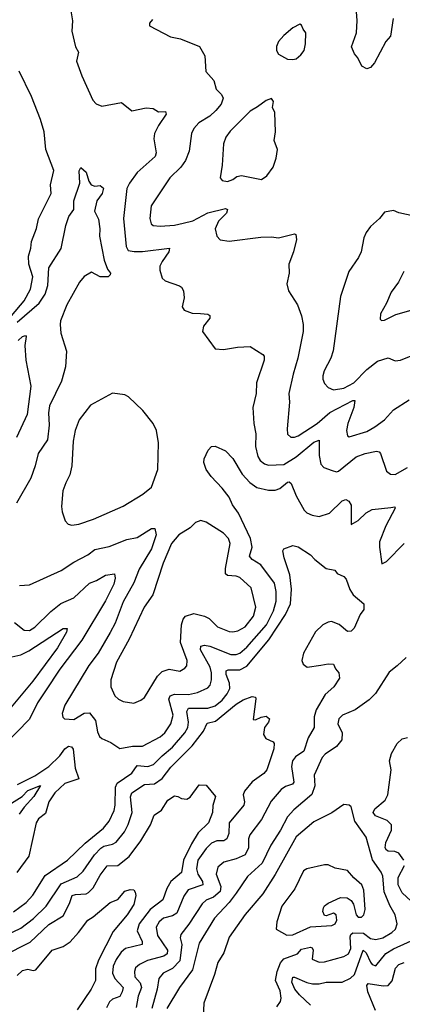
# Model space of a CAD drawing. Extents: x 1550320 to 1685906, y 509093 to 640511.
# Tile 409 of 532: x 1661539 to 1663705, y 570029 to 575599. Entities that reach past the tile are written whole.
import ezdxf

# ---------------------------------------------------------------- set-up
doc = ezdxf.new("R2010")
doc.units = 0

msp = doc.modelspace()

# ---------------------------------------------------------------- linework, layer by layer
at = {"layer": '0CON20XD'}
for points in [[(1661820, 575705), (1661838.3, 575591.7), (1661834.1, 575534.1), (1661855.8, 575445), (1661871.4, 575415), (1661861.9, 575365), (1661890.5, 575280.5), (1661952.9, 575142.9), (1661972.6, 575122.6), (1662005, 575110.5), (1662115, 575130), (1662175, 575083.3), (1662255, 575100.8), (1662295, 575096.2), (1662325, 575076.7), (1662365, 575078.8), (1662368.6, 575065), (1662325, 575000.8), (1662302.2, 574955), (1662299.4, 574925), (1662311.4, 574845), (1662307.1, 574825), (1662205, 574733.5), (1662160.9, 574675), (1662145.9, 574644.1), (1662127.7, 574475), (1662141.2, 574315), (1662154.1, 574294.1), (1662187.9, 574287.9), (1662235, 574287.5), (1662387.1, 574307.1), (1662384.3, 574285), (1662345, 574231.4), (1662333.1, 574205), (1662332.5, 574182.5), (1662345, 574136.7), (1662362.1, 574122.1), (1662444.3, 574094.3), (1662456.2, 574085), (1662466.2, 574065), (1662471.2, 574025), (1662459.2, 573975), (1662471.2, 573955), (1662515, 573938), (1662563.3, 573936.7), (1662605, 573933.8), (1662615.7, 573925.7), (1662615, 573910), (1662580, 573865), (1662574.2, 573835), (1662646.4, 573736.4), (1662693.6, 573733.6), (1662772.7, 573747.3), (1662845, 573750.8), (1662915.6, 573705.6), (1662922.5, 573695), (1662922.7, 573672.7), (1662880.4, 573545), (1662878.8, 573485), (1662860, 573405), (1662864.6, 573315), (1662876, 573256), (1662873.8, 573185), (1662887.1, 573127.1), (1662901.1, 573105), (1662925, 573086.5), (1662948.5, 573078.5), (1663035, 573082), (1663105, 573126.1), (1663205, 573210), (1663235, 573220), (1663234, 573134), (1663243.5, 573085), (1663262, 573065), (1663308.6, 573048.6), (1663332.2, 573042.2), (1663345, 573045.6), (1663445, 573125.3), (1663495, 573145.9), (1663558.4, 573158.4), (1663573.8, 573155), (1663581.9, 573145), (1663615.7, 573045.7), (1663637.5, 573027.5), (1663665, 573025.6), (1663735, 573065.3)], [(1663653.8, 575605), (1663638, 575505), (1663612.2, 575475), (1663548, 575355), (1663525, 575328.8), (1663505, 575320), (1663476.7, 575335), (1663453.6, 575383.6), (1663434, 575405), (1663418, 575445), (1663445.4, 575524.6), (1663449.3, 575595), (1663438.4, 575745)], [(1662290.7, 575599.3), (1662275, 575580), (1662273.9, 575563.9), (1662392.7, 575502.7), (1662450.5, 575490.5), (1662556.9, 575446.9), (1662588, 575395), (1662592.5, 575305), (1662639.2, 575255), (1662652.5, 575205), (1662681.1, 575175), (1662690.4, 575155), (1662679.2, 575120.9), (1662649.5, 575085), (1662616.2, 575053.8), (1662554.4, 575015), (1662526, 574984), (1662512.9, 574955), (1662497.9, 574855), (1662478, 574802), (1662451.5, 574765), (1662390, 574705), (1662284.5, 574545), (1662276.4, 574475), (1662283.1, 574445), (1662294.6, 574434.6), (1662335, 574431.2), (1662415, 574436.9), (1662465, 574448.4), (1662519.9, 574460.1), (1662605, 574507.1), (1662705, 574531.4), (1662716, 574525), (1662710.8, 574505), (1662665, 574459.2), (1662646.4, 574415), (1662654.7, 574374.7), (1662675, 574353.3), (1662725, 574345.6), (1662905, 574368), (1662965, 574371.2), (1663004.3, 574364.3), (1663095, 574387.5), (1663103, 574383), (1663106, 574355), (1663090, 574285), (1663063.1, 574215), (1663065.6, 574164.4), (1663052.5, 574105), (1663060.8, 574065), (1663112, 573985), (1663134.4, 573924.4), (1663144.4, 573875), (1663144.5, 573835), (1663113.6, 573685), (1663086.7, 573593.3), (1663063.6, 573485), (1663066.2, 573435), (1663054.4, 573284.4), (1663055.8, 573255), (1663075, 573237.1), (1663095, 573236.7), (1663115, 573244.5), (1663223.8, 573315), (1663295, 573376.1), (1663425, 573444.3), (1663435.8, 573445), (1663430.8, 573405), (1663397.3, 573315), (1663389.5, 573275), (1663394.3, 573245), (1663405, 573238.6), (1663505, 573270), (1663550.6, 573295), (1663603.8, 573336.2), (1663655, 573392), (1663745, 573449.3)], [(1663085, 575373.1), (1663105, 575378), (1663130.3, 575399.7), (1663148.8, 575425), (1663157.7, 575462.3), (1663160, 575525), (1663143.3, 575545), (1663135, 575567.5), (1663125, 575572.5), (1663085, 575552), (1663035, 575508.6), (1663004.3, 575475), (1662992.8, 575447.2), (1662993.6, 575425), (1663004.1, 575404.1), (1663055, 575374.7), (1663085, 575373.1)], [(1661306.6, 573705), (1661565, 574009.4), (1661600, 574075), (1661613.4, 574145), (1661590.4, 574215), (1661589.6, 574260.4), (1661603.2, 574306.8), (1661606.4, 574345), (1661635, 574417.5), (1661646.8, 574473.2), (1661716.9, 574615), (1661714.4, 574665), (1661732.7, 574745), (1661688.2, 574865), (1661678.2, 574965), (1661657.5, 575035), (1661606.5, 575165), (1661536.8, 575306.8)], [(1662715, 574684), (1662745, 574694.2), (1662768.1, 574711.9), (1662795, 574716.9), (1662907.5, 574695), (1662939.2, 574715), (1662974.6, 574765.4), (1662990.6, 574815), (1662998.1, 574865), (1662980.8, 574915), (1662987.5, 574965), (1662983, 575073), (1662971.2, 575101.2), (1662976.2, 575136.2), (1662965, 575152.5), (1662935, 575142.5), (1662886.2, 575105), (1662845, 575082.2), (1662731.3, 574968.7), (1662705.5, 574935), (1662693.3, 574896.7), (1662686, 574775), (1662674, 574705), (1662685, 574690), (1662715, 574684)], [(1661525, 573887), (1661649.4, 573995), (1661683.7, 574046.3), (1661698.8, 574095), (1661705.2, 574194.8), (1661774.1, 574305), (1661800, 574435), (1661817.6, 574485), (1661846.7, 574525), (1661845.4, 574575), (1661880, 574675), (1661876.1, 574743.9), (1661885, 574763.3), (1661915, 574736.7), (1661931.2, 574685), (1661944.5, 574664.5), (1661965, 574658), (1661995, 574661.2), (1662013.8, 574645), (1662007.1, 574615), (1661975.8, 574575), (1661963.8, 574515), (1661985, 574470), (1661992.5, 574415), (1661990.8, 574375), (1662018, 574238), (1662037.1, 574187.1), (1662053.3, 574165), (1662052.5, 574155), (1662040, 574145), (1661995.8, 574144.2), (1661945, 574170), (1661905, 574146.2), (1661878.1, 574115), (1661806.5, 573985), (1661771.2, 573895), (1661767.7, 573875), (1661773.1, 573825), (1661803.7, 573723.7), (1661799.5, 573635), (1661776.6, 573555), (1661708.4, 573415), (1661702, 573375), (1661706.2, 573305), (1661697.4, 573222.6), (1661644.5, 573145), (1661627.9, 573075), (1661602.1, 573005), (1661521.4, 572865)], [(1663815, 574478), (1663685, 574506.2), (1663655, 574518.8), (1663605, 574510), (1663576.6, 574473.4), (1663525, 574428.6), (1663500.9, 574395), (1663487.8, 574365), (1663472.5, 574285), (1663457.3, 574252.7), (1663402.9, 574175), (1663355, 574032.5), (1663313.3, 573725), (1663300.5, 573685), (1663263.4, 573613.4), (1663254.6, 573585), (1663255.6, 573565), (1663265, 573541.2), (1663285, 573518), (1663315.6, 573505.6)], [(1663714.2, 574175), (1663684.3, 574115), (1663641.7, 574058.3), (1663615.6, 573994.4), (1663582, 573935), (1663580, 573905), (1663587, 573897)], [(1663587, 573897), (1663605, 573900), (1663669.5, 573930.5), (1663755, 573956.2)], [(1661530, 573785), (1661555, 573807.3), (1661571.7, 573811.7), (1661576.4, 573806.4), (1661568.6, 573755), (1661573.6, 573673.6), (1661601.9, 573525), (1661581.7, 573365), (1661521.7, 573235)], [(1663315.6, 573505.6), (1663375, 573513.6), (1663430.4, 573545), (1663505, 573619.3), (1663565, 573666.7), (1663625, 573686.5), (1663665, 573668.6), (1663695, 573672.5), (1663775, 573705.4)], [(1661835, 572739.2), (1661875, 572744.4), (1661957.3, 572772.7), (1662125, 572847.8), (1662236.2, 572915), (1662285.8, 572954.2), (1662321.4, 573055), (1662325.4, 573204.6), (1662314.6, 573274.6), (1662295.4, 573315.4), (1662237.4, 573387.4), (1662155, 573465.8), (1662135, 573477.1), (1662065, 573486.2), (1661940.8, 573419.2), (1661876.5, 573335), (1661853.5, 573275), (1661841.8, 573215), (1661834.6, 573075), (1661823.3, 573025), (1661801.5, 572978.5), (1661784.3, 572934.3), (1661775.7, 572845), (1661780, 572815), (1661796.2, 572765), (1661813.3, 572745), (1661835, 572739.2)], [(1661538, 572398), (1661595, 572402.1), (1661775, 572483.1), (1661845, 572529.6), (1661925, 572571.1), (1661965, 572602.1), (1662045, 572619.6), (1662145, 572659.1), (1662205, 572670.4), (1662285, 572721.1), (1662305, 572721.2), (1662312.1, 572685), (1662285.5, 572605.5), (1662215, 572491.1), (1662186, 572414), (1662124.8, 572305.2), (1662080.4, 572185), (1662051.7, 572131.7), (1661984.1, 572015.9), (1661930.4, 571945), (1661795, 571721.2), (1661780, 571675), (1661784.1, 571654.1), (1661792.5, 571645), (1661845, 571640), (1661904, 571676), (1661935, 571677.3), (1661969.4, 571635), (1661979.9, 571569.9), (1661991.5, 571545), (1662005, 571532.2), (1662055, 571510), (1662105.5, 571475.5), (1662178.9, 571488.9), (1662235, 571490), (1662335, 571542.5), (1662361.1, 571565), (1662395.9, 571615), (1662408.3, 571665), (1662384.2, 571755), (1662390.3, 571775), (1662415, 571783), (1662495, 571782.7), (1662546.6, 571793.4), (1662605, 571820), (1662616.7, 571835), (1662625.3, 571865), (1662624.8, 571905), (1662616.7, 571936.7), (1662563.5, 572035), (1662564.7, 572055.3), (1662585, 572060.3), (1662615, 572055.8), (1662735, 572007.3), (1662765, 572007.5), (1662785, 572016.5), (1662825, 572049.3), (1662936.7, 572175), (1662975.8, 572254.2), (1662991, 572309), (1662991.4, 572365), (1662980.9, 572410.9), (1662904.7, 572514.7), (1662856.2, 572546.2), (1662839.5, 572565), (1662856, 572615), (1662845.3, 572665), (1662778, 572808), (1662743.6, 572855), (1662725, 572898.6), (1662685, 572949.2), (1662622.9, 573015), (1662595.8, 573055), (1662582, 573095), (1662584, 573115), (1662605.9, 573164.1), (1662625, 573183.8), (1662645, 573186.2), (1662705, 573160), (1662745, 573116.2), (1662799, 573029), (1662841.7, 572981.7), (1662881.8, 572951.8), (1662947, 572937), (1662985, 572937.2), (1663012.6, 572947.4), (1663055, 572982.5), (1663065, 572984.3), (1663075.6, 572975), (1663104.4, 572905), (1663149.1, 572825), (1663165, 572810), (1663195, 572795.6), (1663235, 572788.5), (1663293.1, 572806.9), (1663365, 572878.1), (1663385.6, 572885.6), (1663402.5, 572875), (1663415, 572852.5), (1663415, 572744.2), (1663455, 572766.4), (1663500.7, 572809.3), (1663535, 572828.9), (1663641.2, 572838.8), (1663663.8, 572843.8), (1663665.4, 572835), (1663612.3, 572735), (1663577.1, 572645), (1663575.8, 572615), (1663590, 572520), (1663615, 572534.5), (1663715, 572636.4)], [(1662185, 571733.1), (1662225, 571749.4), (1662245.3, 571764.7), (1662319.2, 571885), (1662345, 571912.7), (1662385, 571924.4), (1662445, 571914.4), (1662475, 571930), (1662486, 571944), (1662487.7, 571975), (1662449, 572075), (1662454.7, 572175), (1662465, 572208.6), (1662478.9, 572225), (1662525, 572239.1), (1662585.8, 572225.8), (1662612.4, 572212.4), (1662660, 572165), (1662725, 572138.2), (1662745, 572136.9), (1662775, 572142), (1662815, 572164), (1662862.3, 572225), (1662875.4, 572275.4), (1662850, 572385), (1662785, 572443.8), (1662765, 572451.1), (1662715, 572454.6), (1662704.6, 572465), (1662704, 572494), (1662730.5, 572635), (1662720.6, 572665), (1662694, 572695), (1662595, 572755.8), (1662563.9, 572766.1), (1662535, 572753.8), (1662503.8, 572725), (1662440.6, 572685), (1662399.1, 572635), (1662351.1, 572525), (1662293.8, 572346.2), (1662244.7, 572275), (1662160, 572095), (1662087.9, 571965), (1662054.6, 571865), (1662054.4, 571825), (1662077.5, 571775), (1662098.8, 571755), (1662125, 571742.5), (1662185, 571733.1)], [(1661505, 570552.3), (1661576.4, 570605), (1661614.1, 570645.9), (1661682.9, 570757.1), (1661809.5, 570845), (1661909.2, 570940.8), (1662013.6, 571026.4), (1662046.6, 571065), (1662074.7, 571125), (1662080.8, 571155), (1662082, 571258), (1662090.5, 571279.5), (1662173.9, 571336.1), (1662205, 571379.5), (1662265, 571374.8), (1662297.7, 571385), (1662345, 571435.8), (1662405, 571484.7), (1662474.7, 571565), (1662491.6, 571595), (1662495.7, 571625), (1662484.8, 571685.2), (1662495, 571704.7), (1662605, 571704.4), (1662645, 571718.1), (1662685, 571749.5), (1662714.8, 571785), (1662728.1, 571815), (1662726.6, 571845), (1662708.6, 571895), (1662707.5, 571915), (1662719.4, 571920.6), (1662785, 571921.5), (1662825, 571941.6), (1662949.7, 572090.3), (1663045, 572233.6), (1663072.2, 572295), (1663077.7, 572377.7), (1663068, 572458), (1663035.6, 572555), (1663028.8, 572595), (1663035, 572606.2), (1663085, 572624.2), (1663115, 572618), (1663185, 572572.5), (1663210, 572545), (1663275, 572493.8), (1663322.5, 572485), (1663336.4, 572466.4), (1663375, 572448.8), (1663387.5, 572435), (1663408.1, 572375), (1663427.5, 572345), (1663488.1, 572295), (1663486.7, 572263.3), (1663467.5, 572235), (1663433.6, 572156.4), (1663415, 572140), (1663395, 572138), (1663348.1, 572178.1), (1663305, 572193.9), (1663285, 572190.7), (1663255.5, 572175), (1663214.5, 572135.5), (1663145.3, 572015), (1663136.2, 571975), (1663143.9, 571953.9), (1663166.7, 571936.7), (1663245, 571948.2), (1663285.6, 571955.6), (1663315, 571953.3), (1663326.4, 571926.4), (1663345.8, 571905), (1663349.4, 571875), (1663318.6, 571825), (1663268.8, 571781.2), (1663217.5, 571695), (1663205.8, 571655), (1663206.9, 571595), (1663172.9, 571537.1), (1663148.5, 571461.5), (1663101.3, 571428.7), (1663083.5, 571406.5), (1663078.6, 571375), (1663091.5, 571285), (1663082.9, 571275), (1663045, 571262.3), (1663019.4, 571245), (1662962.2, 571177.8), (1662908.7, 571075), (1662842.3, 570987.7), (1662835.3, 570965), (1662834.7, 570915), (1662815, 570875.5), (1662765, 570852.4), (1662695, 570832.7), (1662660.5, 570805), (1662651.1, 570765), (1662678.6, 570695), (1662675, 570667.9), (1662636.2, 570635), (1662595, 570618.1), (1662572.1, 570597.9), (1662496.7, 570483.3), (1662450.8, 570425), (1662447.7, 570405), (1662456.8, 570366.8), (1662445.2, 570275), (1662405, 570231.7), (1662350.9, 570205), (1662326.7, 570175), (1662318.4, 570115), (1662287, 570005)], [(1661509.8, 572189.8), (1661565.6, 572145.6), (1661595, 572144.4), (1661625, 572161.9), (1661715, 572251.2), (1661772.6, 572297.4), (1661845, 572327.9), (1661935, 572411.2), (1661975, 572426.4), (1662025, 572457.5), (1662076.2, 572465), (1662079.2, 572439.2), (1662071.4, 572405), (1662025, 572312.5), (1661891.7, 572088.3), (1661766.7, 571925), (1661685, 571802.1), (1661640.4, 571735), (1661595, 571642.7), (1661452.6, 571497.4)], [(1661495, 571994.2), (1661545, 572006.2), (1661591.9, 572028.1), (1661785, 572154.3), (1661807.5, 572155), (1661804.4, 572135), (1661753.5, 572045), (1661612.9, 571857.1), (1661472.1, 571687.9)], [(1663728, 571992), (1663676.4, 571943.6), (1663631.4, 571908.6), (1663552.9, 571787.1), (1663517.8, 571752.2), (1663438.8, 571695), (1663366, 571665), (1663346.9, 571645), (1663341.1, 571615), (1663365.6, 571565), (1663363.7, 571526.3), (1663333.1, 571486.9), (1663267.8, 571445), (1663251.1, 571425), (1663205.4, 571325), (1663210.3, 571265), (1663193.8, 571216.2), (1663090.3, 571129.7), (1663055, 571089.1), (1663016.5, 571015), (1662961.2, 570928.8), (1662912.5, 570827.5), (1662828.3, 570751.7), (1662765, 570657.5), (1662724.8, 570605.2), (1662642.8, 570517.2), (1662555.4, 570375), (1662517.4, 570225), (1662443.5, 570125), (1662371.9, 570005)], [(1661455, 570417.4), (1661545, 570459.2), (1661617.1, 570515), (1661688.8, 570585), (1661775, 570710.2), (1661865, 570750.8), (1661898.1, 570781.9), (1661962.8, 570875), (1661998.2, 570911.8), (1662015, 570923.1), (1662065, 570934.7), (1662085, 570946.6), (1662132.2, 571005), (1662153.5, 571046.5), (1662175.6, 571114.4), (1662166.6, 571203.4), (1662174.6, 571225), (1662245, 571273.6), (1662303.4, 571276.6), (1662345, 571307.6), (1662395, 571370), (1662515, 571492.2), (1662579.4, 571575), (1662600.3, 571619.7), (1662648.2, 571631.8), (1662765, 571726.5), (1662805, 571750.8), (1662855, 571770), (1662875, 571766.7), (1662876.8, 571756.8), (1662861.2, 571641.2), (1662875, 571638.8), (1662905.7, 571654.3), (1662935, 571659.2), (1662953.8, 571645), (1662947.5, 571625), (1662925.4, 571594.6), (1662920.4, 571555), (1662932.7, 571532.7), (1662973.8, 571515), (1662980.8, 571505), (1662977.8, 571475), (1662938.9, 571355), (1662922.2, 571335), (1662855, 571287.3), (1662811.4, 571235), (1662804.1, 571215), (1662811.2, 571175), (1662808.7, 571155), (1662725, 571055.7), (1662723.6, 570995), (1662712.5, 570965), (1662695.7, 570954.3), (1662655, 570953.6), (1662625, 570941.1), (1662595, 570910.4), (1662547.4, 570845), (1662539.4, 570795), (1662548.1, 570765), (1662574.3, 570725), (1662575.4, 570705), (1662493.7, 570676.3), (1662468.3, 570641.7), (1662429.1, 570545), (1662405, 570529), (1662354.1, 570515.9), (1662328, 570495), (1662312.6, 570465), (1662319.4, 570419.4), (1662375.5, 570335.5), (1662374.1, 570315), (1662355, 570301.1), (1662262.1, 570277.9), (1662218.1, 570255), (1662195.5, 570235), (1662189.2, 570215), (1662192, 570185), (1662220.6, 570150.6), (1662229.8, 570125), (1662210, 570075), (1662198.6, 570011.4)], [(1663714.6, 570845), (1663685.2, 570885.2), (1663663.8, 570893.8), (1663625, 570896.5), (1663615, 570901.5), (1663609, 570915), (1663611.7, 570945), (1663644.7, 571015), (1663644.6, 571045), (1663619.3, 571069.3), (1663552.7, 571095), (1663539.7, 571115), (1663550.3, 571135), (1663608.6, 571185), (1663624.2, 571215), (1663642.1, 571355), (1663633.1, 571406.9), (1663645, 571448), (1663675.3, 571504.7), (1663705, 571530.4), (1663735, 571538)], [(1661527.4, 571272.6), (1661625, 571321.1), (1661704.7, 571375), (1661765.8, 571434.2), (1661795, 571475.3), (1661815, 571489.7), (1661833.1, 571485), (1661842, 571472), (1661853.5, 571365), (1661873.3, 571305), (1661795, 571277.6), (1661738.4, 571225), (1661704.7, 571175), (1661685, 571109.4), (1661645, 571078.1), (1661631.8, 571055), (1661591.8, 570868.2), (1661522.9, 570775)], [(1661425, 571126.2), (1661553.1, 571205), (1661585, 571238.1), (1661657.6, 571267.6), (1661620.3, 571205), (1661564.6, 571145.4), (1661536.2, 571105)], [(1661445, 570304.1), (1661598.5, 570381.5), (1661705, 570480.6), (1661785, 570530), (1661821, 570599), (1661835.8, 570644.2), (1661855, 570650.8), (1661915, 570653.5), (1661929, 570661), (1661955, 570687.5), (1661995, 570760.5), (1662035, 570812.7), (1662095.2, 570814.8), (1662158.2, 570865), (1662225.9, 570955), (1662279.1, 571045), (1662300.8, 571099.2), (1662342, 571128), (1662377.5, 571185), (1662415, 571208.1), (1662435, 571205.8), (1662456, 571194), (1662485, 571189.5), (1662505, 571201.8), (1662555, 571271.4), (1662595, 571268.8), (1662646.9, 571205), (1662633.3, 571153.3), (1662631.5, 571115), (1662607.5, 571055), (1662549.8, 571000.2), (1662512.4, 570937.6), (1662466.2, 570845), (1662454.6, 570775), (1662395, 570723.6), (1662372.4, 570685), (1662349, 570621), (1662278, 570565), (1662216, 570485), (1662205.2, 570445), (1662232, 570385), (1662232.3, 570367.7), (1662139.1, 570345), (1662113.5, 570325), (1662085, 570283.5), (1662068.3, 570245), (1662065.3, 570205), (1662078.6, 570175), (1662125.2, 570125.2), (1662119.8, 570100.2), (1662106.1, 570073.9), (1662065, 570058), (1662047, 570043), (1662030.8, 570009.2)], [(1662995, 570014.5), (1663015.3, 570044.7), (1663019.2, 570065), (1663014, 570105), (1662988.1, 570165), (1662997.2, 570215), (1663015.1, 570264.8), (1663035, 570286.5), (1663112.2, 570315), (1663135, 570342.1), (1663185, 570351.8), (1663195, 570348.5), (1663201.3, 570335), (1663195.6, 570285), (1663235, 570267.5), (1663265, 570269.2), (1663375, 570299.7), (1663400.4, 570315), (1663413.7, 570345), (1663409.8, 570410.2), (1663414.8, 570425.2), (1663425, 570432.8), (1663485, 570431.2), (1663525, 570401.4), (1663555, 570395.8), (1663595, 570405.9), (1663646.5, 570435), (1663666.2, 570455), (1663675.4, 570485.4), (1663664.6, 570535), (1663635, 570587.8), (1663602.4, 570665), (1663594.7, 570755), (1663585, 570777.8), (1663536.1, 570846.1), (1663500, 570975), (1663436.8, 571065), (1663415.7, 571145.7), (1663405, 571156.2), (1663375, 571160), (1663306.7, 571113.3), (1663205, 571060.9), (1663105, 570976.4), (1662985.8, 570764.2), (1662915, 570654.4), (1662815, 570537.8), (1662725, 570409.2), (1662695, 570320), (1662660.4, 570265), (1662641.8, 570198.2), (1662581.1, 570035), (1662578, 569955)], [(1663050.9, 570420.9), (1663085, 570422.7), (1663185, 570468.1), (1663306.1, 570476.1), (1663325, 570484.2), (1663335.4, 570505), (1663331.4, 570535), (1663315, 570545.7), (1663275, 570530), (1663265, 570532.5), (1663256.2, 570555), (1663260, 570575), (1663265, 570586.2), (1663285, 570601.2), (1663355, 570632.9), (1663392.6, 570632.6), (1663415.9, 570615.9), (1663428.2, 570595), (1663443.6, 570535), (1663455, 570521.4), (1663475, 570521.4), (1663487.1, 570535), (1663495.6, 570565), (1663488.2, 570675), (1663476.5, 570705), (1663430, 570745), (1663395, 570785.8), (1663325, 570800), (1663285, 570818), (1663265, 570818.8), (1663165, 570796), (1663146.7, 570785), (1663097.4, 570682.6), (1663024.2, 570585), (1662995.6, 570495), (1662991.4, 570455), (1663050.9, 570420.9)], [(1663755, 570612.7), (1663705, 570660.8), (1663681.3, 570705), (1663682.6, 570747.4), (1663716.9, 570815)], [(1661525, 570192.2), (1661555, 570220), (1661585, 570228.2), (1661615, 570220), (1661630, 570225), (1661722.5, 570335), (1661785, 570355.9), (1661825, 570383.6), (1661873.2, 570435), (1661925, 570505.6), (1661956, 570524), (1662052, 570605), (1662095, 570622), (1662135, 570670), (1662165, 570678.8), (1662186.1, 570676.1), (1662193, 570663), (1662196, 570645), (1662185, 570594.2), (1662147.4, 570535), (1662069.2, 570440.8), (1661985, 570278.6), (1661969.1, 570230.9), (1661968.2, 570165), (1661944.5, 570115), (1661865, 569998.8)], [(1663185.9, 570025), (1663122.6, 570082.6), (1663096.5, 570115), (1663079.5, 570155), (1663085, 570182.5), (1663095, 570183.5), (1663165, 570153), (1663196, 570146), (1663234, 570146), (1663275, 570154.8), (1663365, 570155.4), (1663412.3, 570177.7), (1663435, 570197.3), (1663483.8, 570335), (1663500.4, 570320.4), (1663525, 570267.9), (1663535, 570254.7), (1663555, 570247.3), (1663612.9, 570317.1), (1663655, 570343.3), (1663792.9, 570405)], [(1663553.8, 569995), (1663510.4, 570100.4), (1663504.8, 570135), (1663512.8, 570147.2), (1663596.4, 570133.6), (1663625, 570136.7), (1663647.6, 570162.4), (1663666, 570234), (1663685.7, 570254.3), (1663715, 570266.2)]]:
    msp.add_lwpolyline(points, dxfattribs=at)

doc.saveas('drawing.dxf')
